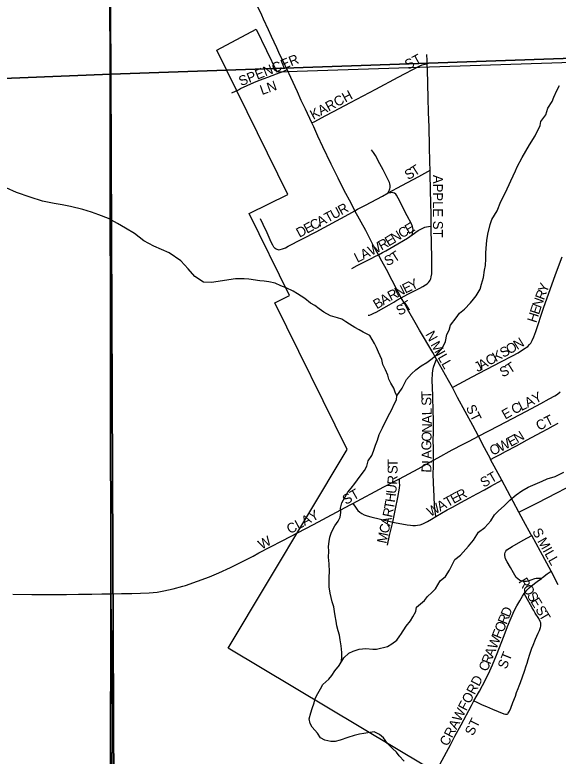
# Model space of a CAD drawing. Extents: x 1985906 to 2360102, y 891258 to 1222054.
# Drawn here: x 2140806 to 2143581, y 973940 to 977726 of the extents above; entities that cross this region are included whole.
import ezdxf

# ---------------------------------------------------------------- set-up
doc = ezdxf.new("R2010")
doc.units = 0
for name, color, linetype in [('GM_X_City_Street', 7, 'Continuous'), ('GM_X_City_Street_Text', 7, 'Continuous'), ('GM_X_Corporation', 7, 'Continuous'), ('GM_X_County_Road', 7, 'Continuous'), ('GM_X_Minor_River', 7, 'Continuous'), ('GM_X_Section', 7, 'Continuous'), ('GM_X_Township', 7, 'Continuous'), ('GM_X_Township_Road', 7, 'Continuous')]:
    doc.layers.add(name, color=color, linetype=linetype)

msp = doc.modelspace()

# ---------------------------------------------------------------- linework, layer by layer
at = {"layer": 'GM_X_City_Street'}
for points in [[(2142196.2, 977446.1), (2142186.4, 977467.2), (2142154.8, 977533.1)], [(2142912.3, 977475.4), (2142911.5, 977492.1), (2142910.7, 977523.4)], [(2142323, 977174.4), (2142338.6, 977181.8), (2142390.7, 977209.4), (2142434, 977232.3), (2142519.5, 977278.1), (2142648.9, 977346.3), (2142764.1, 977406.7), (2142874.2, 977465.7), (2142886.8, 977471), (2142893.1, 977472.6), (2142901.8, 977474.4), (2142912.3, 977475.4)], [(2142926.6, 976932.5), (2142925.4, 976973.8), (2142923.1, 977055.6), (2142921.6, 977151.4), (2142918.9, 977228), (2142916.4, 977300.3), (2142913.7, 977447.3), (2142912.3, 977475.4)], [(2141914.6, 977327.4), (2141947.8, 977343.4), (2141958.3, 977348.8), (2142025.6, 977380.5), (2142055.1, 977392.3), (2142097.5, 977408.1), (2142142.3, 977424.3), (2142161, 977431), (2142175.6, 977437.3), (2142196.2, 977446.1)], [(2142323, 977174.4), (2142290, 977244.7), (2142269, 977289), (2142249.2, 977333.1), (2142215, 977405.4), (2142196.2, 977446.1)], [(2142541.8, 976725.3), (2142524.6, 976759.8), (2142486.9, 976832.9), (2142456.7, 976891.2), (2142421.1, 976963.5), (2142379.4, 977051.4), (2142353.8, 977105.4), (2142332.4, 977154.3), (2142323, 977174.4)], [(2142712.5, 976816.2), (2142716.7, 976824.7), (2142719.6, 976832.2), (2142721.3, 976837.1), (2142722.3, 976843.5), (2142722.5, 976849.6), (2142722.3, 976853.9), (2142720.8, 976863.4), (2142718.9, 976869.5), (2142716.1, 976876.7), (2142687, 976934.6), (2142669.6, 976965.6), (2142647.4, 977007.5), (2142637.5, 977022.6), (2142628.1, 977036.2)], [(2142712.5, 976816.2), (2142782.9, 976854.5), (2142868.5, 976900.6), (2142914.9, 976926.1), (2142926.6, 976932.5)], [(2142932.8, 976646.2), (2142931.7, 976711.7), (2142930.3, 976760.7), (2142927.2, 976908.1), (2142926.6, 976932.5)], [(2142835.8, 976603.1), (2142837.2, 976610.9), (2142838.9, 976620.8), (2142839.5, 976629.9), (2142837.4, 976644.4), (2142831.5, 976658.4), (2142809.6, 976699.1), (2142784.2, 976747.9), (2142772, 976774), (2142764.4, 976789.8), (2142755.9, 976804.5), (2142751, 976810.1), (2142744.9, 976814.9), (2142738.4, 976817.4), (2142732.3, 976818.1), (2142726.9, 976817.6), (2142712.5, 976816.2)], [(2142541.8, 976725.3), (2142556.4, 976732.9), (2142596, 976754.2), (2142683.2, 976800), (2142712.5, 976816.2)], [(2142151.2, 976526.5), (2142160.3, 976527.6), (2142172.7, 976530.6), (2142187.5, 976536.6), (2142202, 976543.7), (2142345.1, 976617.7), (2142511.5, 976708.2), (2142541.8, 976725.3)], [(2142662.9, 976500.3), (2142641.5, 976539.9), (2142597.7, 976625.2), (2142541.8, 976725.3)], [(2142151.2, 976526.5), (2142145.2, 976527.6), (2142140.4, 976529.6), (2142135.4, 976532.6), (2142133.1, 976534.5), (2142131.6, 976536.2), (2142128.9, 976539.4), (2142127.1, 976542), (2142123, 976550), (2142115.5, 976564.5), (2142094.3, 976611.7), (2142074.8, 976655), (2142060.4, 976684.3)], [(2142835.8, 976603.1), (2142866, 976623.7), (2142889, 976636.7), (2142899.4, 976641.4), (2142907.8, 976643.3), (2142917.8, 976644.9), (2142928, 976646), (2142932.8, 976646.2)], [(2142928.1, 976373.8), (2142929.7, 976378.3), (2142932.8, 976387.2), (2142935.4, 976402.8), (2142936, 976419.5), (2142935, 976499.7), (2142934.4, 976541.9), (2142932.8, 976646.2)], [(2142662.9, 976500.3), (2142684.2, 976511.6), (2142701.3, 976521.4), (2142742.1, 976544.2), (2142810.9, 976586.1), (2142835.8, 976603.1)], [(2142526.3, 976430), (2142554.5, 976445.6), (2142628.5, 976482.6), (2142645.1, 976490.9), (2142662.9, 976500.3)], [(2142779.3, 976280.9), (2142764.4, 976309.8), (2142732.7, 976369.9), (2142703.9, 976425.3), (2142680.6, 976467.7), (2142662.9, 976500.3)], [(2143440.8, 976048.3), (2143448.6, 976061.8), (2143456.8, 976081.2), (2143466.4, 976108.7), (2143506, 976228.5), (2143567.8, 976400.3), (2143601.9, 976490.5)], [(2142779.3, 976280.9), (2142794.2, 976289.8), (2142816.6, 976301), (2142874, 976329.4), (2142889.6, 976337.7), (2142903.5, 976346.6), (2142911.5, 976352.3), (2142919.3, 976359.6), (2142923.5, 976365.3), (2142927.1, 976371), (2142928.1, 976373.8)], [(2142610.1, 976191.6), (2142616.6, 976192.4), (2142624.9, 976195.3), (2142639.3, 976201.4), (2142651.5, 976208.1), (2142690.6, 976229.9), (2142717.7, 976245), (2142741, 976259.2), (2142756.2, 976267.9), (2142779.3, 976280.9)], [(2142958.6, 975967.5), (2142939.9, 976000.5), (2142872.4, 976114.6), (2142850.5, 976153.8), (2142817.9, 976211.5), (2142797, 976250.6), (2142779.3, 976280.9)], [(2143040.5, 975822.6), (2143053.2, 975829.6), (2143141.7, 975877.5), (2143288.7, 975953.5), (2143347.6, 975984.8), (2143376.2, 976000.4), (2143404.3, 976017.7), (2143425.6, 976032.7), (2143435, 976041.6), (2143440.8, 976048.3)], [(2142944.3, 975451.1), (2142943.4, 975515.3), (2142943.1, 975548.2), (2142943.5, 975597.7), (2142943.7, 975663.5), (2142942.7, 975696.5), (2142940.1, 975781), (2142937.9, 975859.9), (2142938.4, 975893.5), (2142940.1, 975909.5), (2142944.5, 975926.6), (2142950.6, 975944.3), (2142958.6, 975967.5)], [(2143040.5, 975822.6), (2143020, 975858.9), (2142958.6, 975967.5)], [(2143174, 975573.6), (2143144.7, 975627.8), (2143066.1, 975772.3), (2143040.5, 975822.6)], [(2143174, 975573.6), (2143276.5, 975627), (2143418.4, 975702.1), (2143491.8, 975740.7), (2143535.7, 975765), (2143564.3, 975780.6), (2143577.8, 975789.3), (2143591.3, 975800.1)], [(2143236, 975455.4), (2143256.8, 975466), (2143284, 975479.9), (2143312.5, 975495.1), (2143367.6, 975524.3), (2143422.7, 975555.3), (2143494.9, 975594.4), (2143528.4, 975612.3), (2143555.6, 975626.8), (2143580.3, 975640)], [(2142944.3, 975451.1), (2142966.7, 975463.7), (2143039.8, 975503.8), (2143095.6, 975534), (2143125.8, 975549.3), (2143174, 975573.6)], [(2143236, 975455.4), (2143234.7, 975457.8), (2143204.3, 975515.2), (2143174, 975573.6)], [(2143293.4, 975348.6), (2143236, 975455.4)], [(2142770.1, 975356.7), (2142866.6, 975407.6), (2142944.3, 975451.1)], [(2142955.9, 975164.4), (2142949.9, 975218.8), (2142946.8, 975267.8), (2142944.1, 975334.3), (2142942.5, 975383.9), (2142943.4, 975417), (2142944.3, 975451.1)], [(2142532.8, 975230.3), (2142691.2, 975314.6), (2142750.2, 975346.2), (2142770.1, 975356.7)], [(2142735.6, 975135.1), (2142750, 975203.4), (2142761.1, 975260.2), (2142770.2, 975308.3), (2142771.7, 975325.3), (2142771.1, 975335.8), (2142770.1, 975356.7)], [(2142955.9, 975164.4), (2142985.3, 975181.4), (2143014.7, 975197.4), (2143041.4, 975211.9), (2143083.8, 975234.9), (2143128.3, 975259), (2143166, 975279.5), (2143204.6, 975300.4), (2143237.2, 975318.1), (2143293.4, 975348.6)], [(2143380.8, 975185.8), (2143293.4, 975348.6)], [(2143380.8, 975185.8), (2143414.8, 975203.4), (2143474.5, 975234.2), (2143573.9, 975285.4), (2143620.2, 975308.2), (2143648.6, 975320.9), (2143665.1, 975326.6)], [(2142052.5, 974977.4), (2142171.2, 975038.7), (2142331.2, 975122.2), (2142519.2, 975223), (2142532.8, 975230.3)], [(2142532.8, 975230.3), (2142545.8, 975210.7), (2142552, 975201.5), (2142558.2, 975194.8), (2142567.9, 975186), (2142578.1, 975179), (2142590.4, 975172.3), (2142605.9, 975166.6), (2142623.5, 975161.3), (2142672.9, 975150.2), (2142735.6, 975135.1)], [(2142735.6, 975135.1), (2142745.7, 975133.2), (2142809.7, 975121.5), (2142825.9, 975118.9), (2142838.7, 975117.4), (2142851.4, 975117.1), (2142862.7, 975118.9), (2142875.4, 975121.7), (2142888.8, 975125.9), (2142896.9, 975129.1), (2142913.9, 975137.9), (2142934.7, 975149.9), (2142955.9, 975164.4)], [(2143445.7, 975066.7), (2143443.4, 975070.8), (2143404.1, 975142.3), (2143380.8, 975185.8)], [(2142709.3, 975018), (2142719.9, 975066.3), (2142731.2, 975114), (2142735.6, 975135.1)], [(2143495.2, 974847.7), (2143484.2, 974847.7), (2143475, 974847.6), (2143468.1, 974847.3), (2143460.3, 974845.5), (2143441.2, 974838.4), (2143427.8, 974833.8), (2143418.6, 974831.9), (2143411.7, 974831.2), (2143402.5, 974831.9), (2143395.2, 974833.1), (2143384.1, 974838.5), (2143374.9, 974845.4), (2143367.2, 974853), (2143359.2, 974863.4), (2143352.3, 974875.7), (2143336.6, 974903.3), (2143320.5, 974932.4), (2143312.5, 974948), (2143309.8, 974956.6), (2143308.2, 974965.4), (2143308.6, 974973.4), (2143310, 974979.6), (2143314, 974987.3), (2143318.7, 974992.8), (2143331.5, 975002.4), (2143345.5, 975010.4), (2143402, 975042.1), (2143445.7, 975066.7)], [(2143544.4, 974883.9), (2143489.8, 974984.7), (2143445.7, 975066.7)], [(2143495.2, 974847.7), (2143501.7, 974853), (2143525.4, 974870.2), (2143544.4, 974883.9)], [(2143581.5, 974813.9), (2143544.4, 974883.9)], [(2143407, 974769.9), (2143413.2, 974778.2), (2143421.5, 974787.9), (2143432.7, 974798.9), (2143444.9, 974809.2), (2143473.1, 974832.1), (2143495.2, 974847.7)], [(2143150.7, 974222), (2143179.2, 974272.5), (2143210.2, 974329.9), (2143231.3, 974375.4), (2143244.9, 974406.2), (2143265.7, 974456.1), (2143304.6, 974556.4), (2143322.6, 974601.3), (2143341.6, 974646.6), (2143356.9, 974681.3), (2143370.3, 974708.1), (2143385.1, 974733.5), (2143398.1, 974756.3), (2143407, 974769.9)], [(2143319.9, 974154), (2143323.4, 974156.3), (2143325.8, 974159.1), (2143332.2, 974170), (2143338.4, 974184.6), (2143349.8, 974214.1), (2143362.1, 974246.9), (2143368.9, 974265), (2143376.8, 974285.8), (2143381.5, 974298.3), (2143388.4, 974316.5), (2143399.4, 974345.7), (2143408.8, 974373.3), (2143417.1, 974400.5), (2143422.2, 974415), (2143427.9, 974433.9), (2143436.7, 974461.4), (2143447.2, 974491), (2143453, 974506.2), (2143465, 974536.8), (2143471.5, 974551.8), (2143478.6, 974568.1), (2143485.3, 974582.3), (2143490.9, 974596.6), (2143492.2, 974604.3), (2143492.8, 974612.5), (2143491.8, 974620.3), (2143489.1, 974627.7), (2143481.5, 974642), (2143464.2, 974669.2), (2143455.8, 974683.2), (2143447.6, 974697.5), (2143415.5, 974754.8), (2143407, 974769.9)], [(2142978.6, 973900.6), (2143030.4, 973997.8), (2143053.5, 974041.4), (2143084.7, 974099.3), (2143137.5, 974198.5), (2143150.7, 974222)], [(2143150.7, 974222), (2143164.8, 974215.6), (2143193.5, 974202.7), (2143215.1, 974193.1), (2143245.7, 974179.5), (2143303.8, 974156.3), (2143311.5, 974153.8), (2143316, 974153.5), (2143319.9, 974154)]]:
    msp.add_lwpolyline(points, dxfattribs=at)
at = {"layer": 'GM_X_Corporation'}
msp.add_lwpolyline([(2141837.6, 977545.8), (2142037.8, 977652.7), (2142143.8, 977435.1), (2144172.2, 977500.9), (2144186.3, 976571.9), (2144014.4, 976416.1), (2143997.5, 976172.8), (2144217.1, 976195.9), (2144115.7, 975738.3), (2145590, 975731.7), (2145599, 975553.3), (2143969.3, 973981.3), (2143869.7, 973934.7), (2142806.4, 973277.8), (2142616.2, 973546.6), (2142830.4, 973746.8), (2142912, 973883.2), (2141895.9, 974490.9), (2142502.8, 975505.6), (2142133.3, 976255.7), (2142208.4, 976292.8), (2142002.4, 976710.9), (2142200.7, 976808.6)], close=True, dxfattribs=at)
at = {"layer": 'GM_X_County_Road'}
for points in [[(2142101.5, 977649.5), (2142076.4, 977704.5), (2142067.3, 977723.9), (2142047, 977766.6), (2142013.2, 977840.6), (2141973.6, 977924.9)], [(2142154.8, 977533.1), (2142143.8, 977557.7), (2142130.9, 977585.8), (2142116.8, 977615.8), (2142101.5, 977649.5)], [(2141677.8, 974812.1), (2141739.5, 974833.4), (2141799.4, 974855.5), (2141848, 974875.9), (2141906.6, 974902.8), (2141965.2, 974931.4), (2141995.2, 974947.5), (2142023.8, 974961.8), (2142052.5, 974977.4)], [(2141295.8, 974769.6), (2141350.9, 974770.5), (2141403, 974770), (2141492, 974773.5), (2141531.9, 974777.8), (2141567.5, 974783.5), (2141614, 974794.3), (2141663.9, 974807.8), (2141677.8, 974812.1)], [(2140795, 974766.7), (2140893, 974765.1), (2141008.4, 974765.3), (2141068.8, 974765.3), (2141131, 974767), (2141198.3, 974767.9), (2141249.7, 974768.5), (2141295.8, 974769.6)]]:
    msp.add_lwpolyline(points, dxfattribs=at)
at = {"layer": 'GM_X_Minor_River'}
for points in [[(2143147.7, 976273.8), (2143162.2, 976291.4), (2143181.9, 976325.6), (2143189.7, 976349.8), (2143199.5, 976383.9), (2143205.2, 976422.1), (2143209, 976446.2), (2143210.8, 976480.3), (2143210.6, 976508.4), (2143212.4, 976534.6), (2143216.1, 976572.7), (2143221.9, 976604.9), (2143233.5, 976655.1), (2143241.3, 976681.2), (2143268.9, 976725.6), (2143288.6, 976771.8), (2143312.2, 976818.1), (2143339.8, 976878.5), (2143363.4, 976928.8), (2143371.2, 976948.9), (2143396.9, 976997.2), (2143434.4, 977061.7), (2143464, 977108), (2143489.6, 977160.3), (2143491.5, 977180.4), (2143517.2, 977214.7), (2143528.9, 977248.8), (2143550.7, 977283.1), (2143558.5, 977305.2), (2143574.2, 977339.4), (2143588, 977365.6)], [(2141932.9, 976377.1), (2141811, 976359), (2141769, 976361.1), (2141724.9, 976389.2), (2141690.9, 976429.4), (2141652.9, 976469.6), (2141594.8, 976509.8), (2141514.8, 976544.1), (2141464.8, 976572.3), (2141416.8, 976608.5), (2141370.7, 976636.6), (2141330.7, 976660.8), (2141284.7, 976684.9), (2141234.7, 976705.1), (2141196.7, 976717.2), (2141152.7, 976731.3), (2141090.7, 976747.5), (2141046.7, 976755.5), (2141006.7, 976761.6), (2140946.7, 976773.8), (2140884.7, 976793.9), (2140814.7, 976818.1), (2140760.7, 976842.3)], [(2142474.2, 974427), (2142476.1, 974447.1), (2142475.9, 974469.2), (2142471.7, 974503.3), (2142467.5, 974533.4), (2142463.3, 974557.4), (2142457.2, 974579.5), (2142451, 974605.5), (2142446.8, 974629.6), (2142442.6, 974655.7), (2142438.5, 974677.7), (2142434.3, 974701.8), (2142426.1, 974727.8), (2142422, 974749.9), (2142415.8, 974771.9), (2142411.6, 974804), (2142411.2, 974856.2), (2142413, 974880.3), (2142410.7, 974922.5), (2142408.5, 974956.6), (2142410.3, 974986.7), (2142408.1, 975010.8), (2142411.9, 975036.9), (2142413.8, 975059), (2142423.6, 975083.1), (2142439.3, 975115.3), (2142457.1, 975139.5), (2142467, 975159.6), (2142470.8, 975183.7), (2142468.7, 975205.8), (2142476.4, 975233.9), (2142492.2, 975264.1), (2142506, 975288.3), (2142523.9, 975308.4), (2142541.7, 975332.6), (2142569.4, 975368.9), (2142591.1, 975399.1), (2142603, 975421.3), (2142610.8, 975447.4), (2142628.6, 975475.6), (2142638.4, 975497.8), (2142648.2, 975527.9), (2142658, 975554), (2142665.8, 975582.2), (2142683.5, 975616.4), (2142709.1, 975668.7), (2142720.9, 975690.9), (2142730.8, 975711), (2142742.6, 975737.2), (2142754.4, 975759.3), (2142756.2, 975779.4), (2142748.1, 975799.4), (2142742, 975819.5), (2142725.8, 975845.5), (2142715.7, 975865.5), (2142711.5, 975885.5), (2142699.4, 975913.6), (2142685.2, 975939.6), (2142681, 975965.7), (2142662.7, 976003.7), (2142652.6, 976027.7), (2142642.4, 976047.8), (2142630.3, 976067.8), (2142618.2, 976087.8), (2142584.1, 976105.7), (2142564, 976117.6), (2142542, 976129.5), (2142515.9, 976145.4), (2142495.8, 976157.4), (2142475.7, 976171.3), (2142453.7, 976179.2), (2142417.7, 976189.1), (2142383.6, 976206.9), (2142359.5, 976224.9), (2142337.4, 976240.8), (2142315.3, 976252.7), (2142287.2, 976276.7), (2142249.1, 976300.5), (2142227, 976314.5), (2142190.9, 976332.3), (2142164.9, 976342.2), (2142134.8, 976356.1), (2142102.8, 976362), (2142078.8, 976365.9), (2142056.8, 976367.8), (2142000.8, 976375.5), (2141976.8, 976377.4), (2141932.9, 976377.1)], [(2142756.2, 975779.4), (2142783.9, 975819.7), (2142805.6, 975864), (2142831.4, 975892.2), (2142853.2, 975912.4), (2142881, 975932.6), (2142910.9, 975950.8), (2142936.7, 975971), (2142960.5, 975991.2), (2142990.2, 976025.5), (2143006, 976057.7), (2143011.7, 976093.9), (2143023.6, 976116), (2143031.4, 976140.2), (2143059.1, 976178.4), (2143076.9, 976202.6), (2143102.7, 976222.8), (2143132.4, 976255.1), (2143147.7, 976273.8)], [(2142771.6, 974553.5), (2142776.9, 974561.1), (2142804.6, 974603.4), (2142826.4, 974631.7), (2142838.2, 974651.8), (2142854, 974678), (2142857.9, 974700.1), (2142897.6, 974734.4), (2142913.4, 974754.6), (2142935.2, 974774.8), (2142955.1, 974794.9), (2142978.8, 974835.2), (2143004.6, 974857.4), (2143026.3, 974889.6), (2143053.9, 974944), (2143081.7, 974966.2), (2143123.3, 975012.6), (2143149.1, 975042.9), (2143174.8, 975083.1), (2143206.6, 975107.4), (2143236.3, 975141.7), (2143256.1, 975171.9), (2143275.9, 975192.1), (2143305.7, 975218.3), (2143333.4, 975246.6), (2143367.2, 975274.9), (2143395, 975295.1), (2143426.9, 975313.3), (2143462.7, 975329.6), (2143498.6, 975343.8), (2143524.5, 975356), (2143566.3, 975368.3), (2143610.1, 975390.6)], [(2142462.1, 974402), (2142486.1, 974441.2), (2142511.9, 974465.4), (2142533.8, 974475.5), (2142563.7, 974485.7), (2142597.7, 974489.9), (2142633.6, 974486.1), (2142653.6, 974486.2), (2142709.5, 974500.6), (2142731.3, 974512.7), (2142757.2, 974532.9), (2142771.6, 974553.5)], [(2142662.3, 974053.9), (2142640.7, 974064.6), (2142588.8, 974056.3), (2142566.8, 974052.2), (2142538.9, 974046), (2142507, 974035.8), (2142467.1, 974021.5), (2142441.2, 974015.4), (2142419.2, 974015.3), (2142389.2, 974021.1), (2142367.2, 974033.1), (2142351, 974057.1), (2142324.8, 974087), (2142314.7, 974107), (2142308.5, 974131.1), (2142318.3, 974161.2), (2142324.1, 974183.4), (2142333.9, 974211.5), (2142339.8, 974233.6), (2142353.6, 974259.8), (2142367.4, 974283.9), (2142379.2, 974306.1), (2142409, 974332.3), (2142424.8, 974352.5), (2142440.6, 974374.7), (2142464.4, 974404.9), (2142474.2, 974427)], [(2142793.6, 973914.9), (2142769.4, 973940.9), (2142755.3, 973960.9), (2142735.2, 973978.8), (2142709, 974004.8), (2142688.8, 974032.8), (2142668.7, 974050.7), (2142662.3, 974053.9)]]:
    msp.add_lwpolyline(points, dxfattribs=at)
at = {"layer": 'GM_X_Section'}
for points in [[(2145516, 982922.1), (2145573, 977571.7), (2141296.5, 977422.3), (2141267.3, 982748.9), (2141268.7, 982849)], [(2136010.6, 982694.2), (2141267.3, 982748.9), (2141296.5, 977422.3), (2138801.7, 977322.7), (2136108.2, 977310)], [(2145573, 977571.7), (2145685.9, 972202.8), (2141317.5, 972117.7), (2141296.5, 977422.3)], [(2136108.2, 977310), (2138801.7, 977322.7), (2141296.5, 977422.3), (2141317.5, 972117.7), (2136255.4, 971996.9), (2136196.1, 974765.2)]]:
    msp.add_lwpolyline(points, close=True, dxfattribs=at)
at = {"layer": 'GM_X_Township'}
for points in [[(2133246.9, 1009511.7), (2133580.3, 1009513.3), (2135789.3, 1009523.9), (2137186.3, 1009553.5), (2140462.9, 1009595.7), (2141126.9, 1009599), (2141179.8, 1004952.8), (2141166.1, 1001591.7), (2141184.7, 999312.3), (2141186.6, 998951), (2141214.5, 993611.3), (2141210.9, 993531), (2141246.8, 988131.7), (2141275.5, 980173), (2141289.4, 979366.4), (2141296.8, 974769.7), (2141293.9, 973770.9), (2141300.2, 973609.9), (2141289.9, 972067), (2136847.4, 971959.2), (2136227.2, 971953.1), (2133617.1, 971934.7), (2128345.4, 971943.5)], [(2167076.9, 972563.1), (2161682.5, 972546.6), (2157787.2, 972497.8), (2154662, 972434.4), (2154378.5, 972428.6), (2151049.8, 972337.9), (2145722.1, 972190.7), (2141722.5, 972085.5), (2141289.9, 972067), (2141300.2, 973609.9), (2141293.9, 973770.9), (2141296.8, 974769.7), (2141289.4, 979366.4), (2141275.5, 980173), (2141246.8, 988131.7), (2141210.9, 993531), (2141214.5, 993611.3), (2145196.8, 993643.2), (2150432.4, 993719.5), (2150653.1, 993719.9), (2155970, 993782.4), (2156648.5, 993789.2), (2164159.2, 993883.8)]]:
    msp.add_lwpolyline(points, dxfattribs=at)
at = {"layer": 'GM_X_Township_Road'}
msp.add_lwpolyline([(2141314.7, 973597.8), (2141313.4, 973602.5), (2141310.7, 973617.4), (2141308.2, 973633.4), (2141306.9, 973648.4), (2141303.9, 973697.5), (2141302.2, 973812.2), (2141304, 974107.4), (2141301.8, 974500.8), (2141298.9, 974664.7), (2141295.8, 974769.6)], dxfattribs=at)

# ---------------------------------------------------------------- texts
at = {"layer": 'GM_X_City_Street_Text'}
for s, rotation, p in [('SPENCER', 21.6307, (2141960.9, 977361.3)), ('ST', 28.0639, (2142813.6, 977444.5)), ('LN', 19.2828, (2142067.8, 977316.1)), ('KARCH', 28.1403, (2142329.8, 977189.4)), ('S', 29.1806, (2142813.7, 976881.3)), ('T', 32.5078, (2142847.1, 976900.1)), ('APPLE ST', 270, (2142941.9, 976908.2)), ('U', 28.2267, (2142433.7, 976680.2)), ('R', 28.9895, (2142473.1, 976701.3)), ('T', 28.2267, (2142402.7, 976663.5)), ('E', 28.2267, (2142298, 976607.3)), ('C', 28.2267, (2142329, 976624)), ('A', 28.2267, (2142363.9, 976642.7)), ('E', 31.4275, (2142816.3, 976603.5)), ('D', 28.2267, (2142259.2, 976586.5)), ('C', 31.426, (2142782.5, 976582.9)), ('E', 31.3071, (2142714.7, 976541.6)), ('N', 31.4319, (2142744.9, 976559.9)), ('W', 26.6102, (2142625.1, 976494.5)), ('R', 29.1438, (2142678.4, 976521.2)), ('A', 26.6041, (2142585.8, 976474.8)), ('T', 32.8943, (2142744.8, 976459.9)), ('L', 26.6139, (2142554.3, 976459)), ('S', 25.1233, (2142706.5, 976441.4)), ('E', 26.0153, (2142799.8, 976301.4)), ('Y', 26.7588, (2142832.1, 976317.2)), ('N', 26.0469, (2142760.3, 976282.1)), ('Y', 68.9617, (2143522.2, 976302.8)), ('A', 31.0069, (2142688.5, 976241.6)), ('R', 27.7054, (2142725.6, 976263.9)), ('R', 69.0104, (2143508, 976265.9)), ('B', 31.3386, (2142654.8, 976221)), ('T', 32.2364, (2142804.6, 976207)), ('N', 69.9926, (2143493, 976224.7)), ('S', 26.9315, (2142768.8, 976188.5)), ('E', 72.1439, (2143482.4, 976191.7)), ('H', 72.3911, (2143469.1, 976149.8)), ('N', 299.0391, (2142901.1, 976094.4)), ('MILL', 299.5403, (2142927.5, 976041.6)), ('N', 32.0735, (2143371.7, 976013.4)), ('S', 29.3115, (2143300.4, 975973.3)), ('O', 29.3125, (2143331.1, 975990.5)), ('C', 29.3111, (2143227.5, 975932.3)), ('K', 29.303, (2143262, 975951.7)), ('J', 29.303, (2143169.9, 975900)), ('A', 29.3079, (2143189.1, 975910.8)), ('T', 32.9027, (2143334.4, 975892.3)), ('S', 25.111, (2143296, 975873.8)), ('T', 91.0655, (2142932.7, 975765.3)), ('Y', 27.6357, (2143464.3, 975738.3)), ('S', 91.9522, (2142933.8, 975730.3)), ('A', 27.4772, (2143425.2, 975717.9)), ('ST', 296.5651, (2143108.1, 975720)), ('E', 29.7432, (2143310.6, 975658)), ('C', 24.8379, (2143355.3, 975684.8)), ('L', 25.9916, (2143392.3, 975701.9)), ('L', 91.9206, (2142935.4, 975681.9)), ('A', 91.0178, (2142936.2, 975637)), ('CT', 26.5596, (2143482.7, 975601)), ('N', 88.7204, (2142935.3, 975590.8)), ('O', 86.6322, (2142932.6, 975544.9)), ('E', 27.8241, (2143338.1, 975518.4)), ('N', 31.9033, (2143372.6, 975536.7)), ('G', 90.2186, (2142932.8, 975501.8)), ('O', 25.7927, (2143245.2, 975473.5)), ('W', 25.7756, (2143284.8, 975492.6)), ('A', 93.0711, (2142935.1, 975458.5)), ('T', 89.9956, (2142760.3, 975416.1)), ('S', 89.9639, (2142760.2, 975380.9)), ('D', 86.8074, (2142931.9, 975386.6)), ('I', 87.9936, (2142934.4, 975431.6)), ('ST', 29.7432, (2143200.6, 975310.4)), ('R', 87.1234, (2142758.1, 975325.4)), ('ST', 29.7491, (2142496.6, 975222.4)), ('U', 82.6434, (2142752.1, 975277.5)), ('R', 27.043, (2143077.4, 975244)), ('H', 82.4009, (2142746.3, 975233.7)), ('T', 29.1806, (2143016.2, 975210.2)), ('E', 28.7402, (2143046.9, 975227.3)), ('T', 80.7406, (2142740.4, 975197.4)), ('W', 29.1746, (2142927.9, 975160.8)), ('A', 29.1756, (2142977.8, 975188.7)), ('CLAY', 28.7048, (2142210.8, 975072.9)), ('R', 78.1826, (2142731.8, 975156.2)), ('A', 77.9488, (2142722.6, 975113)), ('C', 77.9137, (2142714.3, 975074.2)), ('M', 77.9453, (2142703.3, 975022.6)), ('S', 299.7314, (2143446.7, 975086.9)), ('W', 28.6174, (2142065.6, 974993.6)), ('MILL', 299.5413, (2143473, 975038.4)), ('R', 301.197, (2143376, 974832.1)), ('O', 301.2023, (2143396.5, 974798.2)), ('S', 301.1887, (2143419.3, 974760.6)), ('E', 301.198, (2143437.5, 974730.5)), ('D', 67.5979, (2143331.2, 974645.6)), ('S', 301.2191, (2143462.6, 974689)), ('R', 67.8757, (2143316.4, 974609)), ('T', 300.5514, (2143480.8, 974659.1)), ('O', 67.8576, (2143299.8, 974568.2)), ('F', 67.8664, (2143286.5, 974535.6)), ('W', 67.8645, (2143265, 974482.6)), ('A', 67.8826, (2143248.4, 974441.9)), ('ST', 68.1961, (2143316, 974380.6)), ('R', 67.8757, (2143233.5, 974405.2)), ('C', 67.8649, (2143218.5, 974368.5)), ('CRAWFORD', 62.4994, (2143016.6, 973986.7)), ('ST', 63.4349, (2143146.2, 974040.3))]:
    msp.add_text(s, height=50, rotation=rotation, dxfattribs=at).set_placement(p)

doc.saveas('drawing.dxf')
